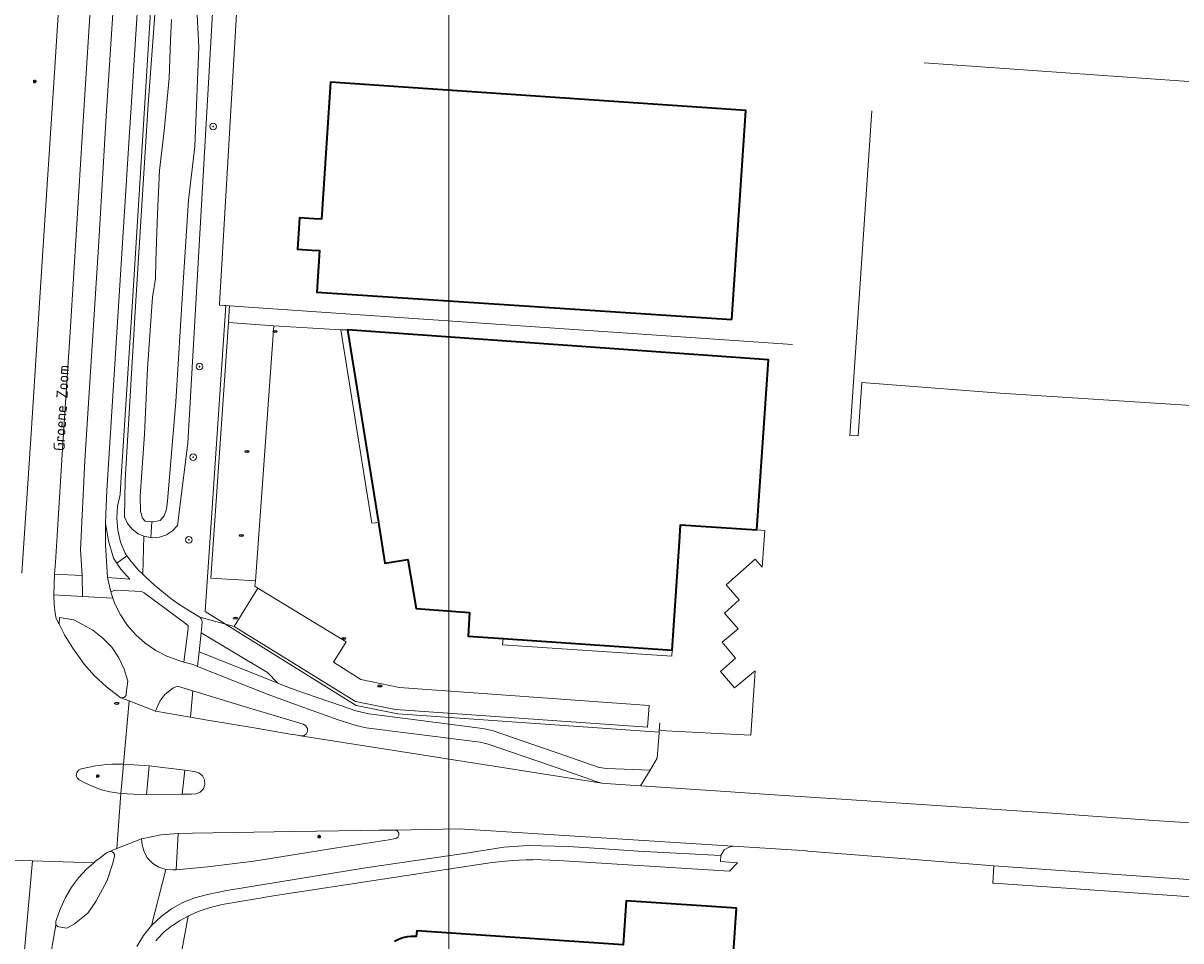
# Model space of a CAD drawing. Header units: metres. Extents: x 152610 to 160096, y 456114 to 462495.
# Tile 635 of 656: x 157228 to 157369, y 461334 to 461445. Entities that reach past the tile are written whole.
import ezdxf
from ezdxf.enums import TextEntityAlignment as Align

# ---------------------------------------------------------------- set-up
doc = ezdxf.new("R2010")
doc.units = ezdxf.units.M
doc.header["$LTSCALE"] = 0.5
doc.layers.get('0').update_dxf_attribs({"linetype": 'CONTINUOUS'})
for name, color, linetype, lineweight in [('B-PV-GR-BOOM-S', 251, 'CONTINUOUS', 25), ('B-PV-GR-GROENVOORZIENING-G', 252, 'CONTINUOUS', 18), ('B-PV-GR-HAAG-G', 251, 'GR-HAAG1-SO', 13), ('B-PV-IE-MEUBILAIR-S', 251, 'CONTINUOUS', 25), ('B-PV-IE-TERREINAFSCHEIDING_KUNSTMATIG_HEKWERK-G', 251, 'IE-TERREINAFSCHEIDING_KUNSTMATIG-SO', 18), ('B-PV-OG-BEBOUWING-GV', 6, 'CONTINUOUS', 35), ('B-PV-OG-TERREIN_BEGROEID-GV', 251, 'CONTINUOUS', 18), ('B-PV-OG-TERREIN_OEVER-GV', 251, 'CONTINUOUS', 18), ('B-PV-OG-TOPOGRAFIE-T18', 1, 'CONTINUOUS', 18), ('B-PV-OG-WATER_SLOOT-GV', 251, 'CONTINUOUS', 18), ('B-PV-VH-GESLOTENVERHARDING_ASFALT-GV', 251, 'CONTINUOUS', 18), ('B-PV-VH-HALFVERHARDING_GRIND-GV', 251, 'CONTINUOUS', 18), ('B-PV-VH-ONVERHARD-GV', 251, 'CONTINUOUS', 18), ('B-PV-VH-OPENVERHARDING_BETONSTRAATSTEEN-GV', 251, 'CONTINUOUS', 18), ('B-PV-VH-OPENVERHARDING_TEGEL-GV', 251, 'CONTINUOUS', 18)]:
    doc.layers.add(name, color=color, linetype=linetype, lineweight=lineweight)
doc.styles.add('NLCS-ISO', font='NLCS-ISO.ttf')
doc.styles.add('NLCS-ISO-M750-T18', font='NLCS-ISO.ttf', dxfattribs={"height": 1.35})
doc.linetypes.add('GR-HAAG1-SO', pattern='A,6,[176,NLCS.SHX,S=0.125,R=0,X=0,Y=0],-2', length=8)
doc.linetypes.add('IE-TERREINAFSCHEIDING_KUNSTMATIG-SO', pattern='A,4,[82,NLCS.SHX,S=0.75,R=90,X=0,Y=0],4,-2', length=10)

# ---------------------------------------------------------------- blocks, each defined once
blk = doc.blocks.new('SIE-MEUBILAIR_PAAL_LICHTMAST-SO')
for points in [[(-0.62, 0), (-1, 0)], [(-0.71, 0.71), (-0.44, 0.44)], [(0, 1), (0, 0.62)], [(0.44, 0.44), (0.71, 0.71)], [(1, 0), (0.62, 0)], [(-0.71, -0.71), (-0.44, -0.44)], [(0, -0.62), (0, -1)], [(0.44, -0.44), (0.71, -0.71)]]:
    blk.add_lwpolyline(points)
blk.add_circle((0, 0), 0.5)
blk = doc.blocks.new('SIE-MEUBILAIR_PUT_KOLK-SO')
blk.add_ellipse((0, 0), major_axis=(1.25, 0), ratio=0.54)
at = {"style": 'NLCS-ISO'}
blk.add_text('klk', height=0.75, dxfattribs=at).set_placement((0.03, 0), align=Align.MIDDLE_CENTER)
blk = doc.blocks.new('SIE-MEUBILAIR_PUT_RIOOLPUT-SO')
blk.add_ellipse((0, 0), major_axis=(1.25, 0), ratio=0.54)
at = {"style": 'NLCS-ISO'}
blk.add_text('ri', height=0.75, dxfattribs=at).set_placement((-0.04, 0.07), align=Align.MIDDLE_CENTER)
blk = doc.blocks.new('SGR-BOOM_GBKN-SO')
at = {"linetype": 'ByBlock', "lineweight": 18}
h = blk.add_hatch(color=0, dxfattribs=at)
h.dxf.hatch_style = 1
edge = h.paths.add_edge_path()
edge.add_arc((0, 0), 0.25, 0, 360)
at = {"color": 0, "linetype": 'ByBlock', "lineweight": 18}
for radius in [2, 0.25]:
    blk.add_circle((0, 0), radius, dxfattribs=at)
at = {"color": 0, "linetype": 'ByBlock', "lineweight": 18, "style": 'NLCS-ISO'}
blk.add_attdef('SOORT', (2.5, 0), '', height=1.5, dxfattribs=at)

msp = doc.modelspace()

# ---------------------------------------------------------------- linework, layer by layer
at = {"layer": 'B-PV-GR-GROENVOORZIENING-G'}
msp.add_lwpolyline([(156654.254, 461199.56), (157279.902, 461199.56), (157279.902, 461707.86), (156654.254, 461707.86)], close=True, dxfattribs=at)
msp.add_lwpolyline([(156654.254, 461199.56), (157279.902, 461199.56), (157279.902, 461707.86), (156654.254, 461707.86)], close=True, dxfattribs=at)
at = {"layer": 'B-PV-GR-HAAG-G', "flags": 128}
msp.add_lwpolyline([(157252.76, 461411.088), (157250.227, 461373.82), (157268.628, 461362.364), (157273.713, 461361.358), (157305.552, 461359.145)], dxfattribs=at)
at = {"layer": 'B-PV-IE-TERREINAFSCHEIDING_KUNSTMATIG_HEKWERK-G', "flags": 128}
msp.add_lwpolyline([(157321.78, 461406.345), (157251.972, 461411.142)], dxfattribs=at)
at = {"layer": 'B-PV-OG-BEBOUWING-GV', "flags": 128}
for points in [[(157314.384, 461409.364), (157316.113, 461434.832), (157277.365, 461437.486), (157265.51, 461438.291), (157264.411, 461421.594), (157263.487, 461421.655), (157261.744, 461421.773), (157261.482, 461417.956), (157263.236, 461417.84), (157264.16, 461417.78), (157263.825, 461412.69)], [(157271.343, 461384.659), (157272.142, 461379.711), (157274.91, 461380.137), (157275.936, 461374.167), (157282.454, 461373.692), (157282.272, 461370.825), (157286.529, 461370.531), (157307.135, 461369.111), (157308.022, 461382.299), (157308.162, 461384.372), (157317.46, 461383.746), (157318.854, 461404.468), (157267.557, 461408.11)]]:
    msp.add_lwpolyline(points, close=True, dxfattribs=at)
msp.add_lwpolyline([(157314.611, 461332.301), (157314.975, 461337.688), (157301.533, 461338.597), (157301.169, 461333.209), (157276.006, 461334.914), (157275.96, 461334.236), (157275.34, 461334.243), (157274.839, 461334.187), (157274.328, 461334.072), (157273.799, 461333.887), (157273.3, 461333.641)], dxfattribs=at)
at = {"layer": 'B-PV-OG-TERREIN_BEGROEID-GV', "flags": 128}
for points in [[(157227.893, 461378.472), (157229.015, 461395.49), (157230.386, 461416.482), (157231.863, 461439.441), (157233.785, 461469.382)], [(157236.933, 461458.344), (157236.088, 461445.122), (157235.337, 461432.925), (157234.557, 461420.325), (157233.811, 461408.5), (157232.898, 461394.28), (157232.207, 461383.079), (157232.004, 461379.844), (157231.895, 461378.357), (157235.239, 461378.21), (157235.056, 461381.327), (157235.587, 461392.214), (157237.268, 461418.884), (157238.168, 461434.151), (157239.58, 461456.078)], [(157251.38, 461450.972), (157248.137, 461394.333), (157246.882, 461384.286), (157246.267, 461383.634), (157245.512, 461383.15), (157244.663, 461382.862), (157243.769, 461382.789), (157243.626, 461382.812), (157242.884, 461382.934), (157242.744, 461382.994), (157242.62, 461378.356), (157242.992, 461377.995), (157244.03, 461377.049), (157246.097, 461375.383), (157247.284, 461374.551), (157248.429, 461373.82), (157249.593, 461373.148), (157253.767, 461371.996), (157256.631, 461376.648), (157256.283, 461376.889), (157256.371, 461377.564), (157250.914, 461377.898), (157253.065, 461408.999), (157253.206, 461411.057), (157252.76, 461411.088), (157251.972, 461411.142), (157251.982, 461411.305), (157254.304, 461450.8)], [(157304.337, 461362.354), (157304.134, 461359.725), (157273.403, 461361.866), (157268.545, 461362.862), (157253.767, 461371.996), (157249.593, 461373.148), (157249.783, 461372.901), (157249.852, 461372.542), (157249.842, 461372.045), (157249.754, 461371.24), (157257.837, 461366.402), (157259.097, 461365.093), (157260.188, 461364.653), (157262.344, 461363.875), (157266.967, 461362.275), (157268.603, 461361.704), (157270.169, 461361.355), (157275.235, 461360.706), (157284.04, 461359.579), (157285.19, 461359.324), (157292.869, 461356.68), (157298.224, 461354.814), (157299.16, 461354.712), (157304.444, 461354.512), (157305.323, 461355.955), (157305.544, 461359.034), (157305.566, 461359.347), (157305.631, 461360.25)], [(157234.942, 461265.158), (157248.171, 461336.714), (157248.013, 461336.637), (157247.565, 461336.398), (157247.124, 461336.145), (157246.691, 461335.878), (157246.267, 461335.598), (157246.045, 461335.448), (157245.753, 461335.234), (157245.471, 461335.007), (157245.199, 461334.767), (157244.938, 461334.517), (157244.689, 461334.255), (157244.451, 461333.981), (157244.225, 461333.698)]]:
    msp.add_lwpolyline(points, dxfattribs=at)
for points in [[(157242.62, 461378.356), (157242.744, 461382.994), (157242.061, 461383.288), (157241.347, 461383.831), (157240.786, 461384.531), (157240.411, 461385.345), (157240.5, 461389.814), (157241.817, 461412.343), (157243.289, 461435.554), (157244.406, 461450.956), (157244.582, 461453.377), (157243.998, 461453.417), (157241.366, 461411.554), (157239.998, 461390.204), (157239.866, 461388.079), (157239.566, 461386.641), (157239.477, 461385.175), (157239.6, 461383.711), (157239.933, 461382.28), (157240.47, 461380.913), (157240.697, 461380.599), (157241.211, 461379.89), (157242.123, 461378.837)], [(157238.107, 461384.546), (157238.104, 461381.966), (157238.341, 461377.966), (157241.063, 461377.778), (157239.952, 461378.969), (157239.458, 461379.715), (157239.057, 461380.321), (157238.464, 461382.439)], [(157238.995, 461375.461), (157239.236, 461374.773), (157239.923, 461373.399), (157240.779, 461372.124), (157241.789, 461370.966), (157242.938, 461369.947), (157244.206, 461369.08), (157245.574, 461368.382), (157247.02, 461367.862), (157247.629, 461367.659), (157248.174, 461371.753), (157248.169, 461371.956), (157248.143, 461372.077), (157248.019, 461372.233), (157247.851, 461372.364), (157242.959, 461375.98), (157242.783, 461376.102), (157242.63, 461376.18), (157242.442, 461376.244), (157239.339, 461376.414), (157239.011, 461376.349), (157238.728, 461376.223)], [(157234.211, 461372.813), (157232.489, 461373.097), (157232.433, 461372.266), (157233.092, 461370.999), (157234.092, 461369.375), (157235.49, 461367.426), (157236.71, 461366.036), (157238.229, 461364.645), (157239.627, 461363.546), (157239.824, 461363.397), (157239.97, 461363.319), (157240.159, 461363.301), (157240.341, 461363.353), (157240.492, 461363.468), (157240.591, 461363.629), (157240.624, 461363.816), (157240.81, 461365.32), (157240.377, 461366.801), (157239.715, 461368.196), (157238.843, 461369.469), (157237.781, 461370.589), (157236.556, 461371.528), (157235.199, 461372.263)], [(157249.499, 461368.91), (157258.264, 461365.429), (157259.097, 461365.093), (157257.837, 461366.402), (157249.754, 461371.24)], [(157254.598, 461362.374), (157248.738, 461364.177), (157248.443, 461360.959), (157250.281, 461360.644), (157256.454, 461359.6), (157260.606, 461358.886), (157261.222, 461358.794), (157261.837, 461358.684), (157262.209, 461358.696), (157262.525, 461358.892), (157262.702, 461359.22), (157262.691, 461359.592), (157262.496, 461359.909), (157262.169, 461360.086)], [(157240.291, 461355.224), (157238.876, 461355.23), (157237.876, 461355.164), (157236.881, 461355.018), (157235.12, 461354.645), (157234.802, 461354.505), (157234.586, 461354.232), (157234.524, 461353.889), (157234.63, 461353.558), (157234.879, 461353.315), (157235.728, 461352.877), (157236.65, 461352.46), (157237.617, 461352.123), (157238.605, 461351.845), (157239.967, 461351.642), (157240.113, 461353.382)], [(157248.929, 461354.316), (157247.742, 461354.515), (157247.435, 461351.572), (157248.574, 461351.59), (157249.13, 461351.6), (157249.636, 461351.829), (157250.011, 461352.24), (157250.192, 461352.765), (157250.151, 461353.32), (157249.895, 461353.813), (157249.464, 461354.164)], [(157273.639, 461347.097), (157273.374, 461347.194), (157271.377, 461347.185), (157269.174, 461347.16), (157261.106, 461347.028), (157248.696, 461346.815), (157246.94, 461346.783), (157246.703, 461342.341), (157250.569, 461342.743), (157256.145, 461343.409), (157266.266, 461345.029), (157272.593, 461346.002), (157273.467, 461346.196), (157273.709, 461346.341), (157273.837, 461346.592), (157273.811, 461346.873)], [(157238.901, 461344.549), (157238.691, 461344.604), (157238.477, 461344.568), (157238.229, 461344.421), (157237.426, 461343.825), (157236.879, 461343.403), (157236.666, 461343.217), (157235.79, 461342.452), (157234.809, 461341.39), (157233.947, 461340.23), (157233.214, 461338.983), (157232.619, 461337.666), (157232.389, 461337.128), (157232.125, 461336.309), (157232.058, 461336.077), (157232.047, 461336.027), (157232.025, 461335.872), (157232.054, 461335.718), (157232.132, 461335.582), (157232.249, 461335.478), (157232.394, 461335.417), (157233.37, 461335.242), (157234.295, 461335.799), (157235.918, 461337.096), (157236.93, 461338.52), (157238.274, 461341.05), (157238.954, 461343.067), (157239.174, 461344.001), (157239.166, 461344.218), (157239.069, 461344.412)]]:
    msp.add_lwpolyline(points, close=True, dxfattribs=at)
at = {"layer": 'B-PV-OG-TERREIN_OEVER-GV', "flags": 128}
for points in [[(157244.406, 461450.956), (157243.289, 461435.554), (157241.817, 461412.343), (157240.5, 461389.814), (157240.411, 461385.345), (157240.786, 461384.531), (157241.347, 461383.831), (157242.061, 461383.288), (157242.744, 461382.994), (157242.884, 461382.934), (157243.626, 461382.812), (157243.742, 461384.741), (157242.929, 461384.818), (157242.585, 461385.178), (157242.335, 461386.051), (157242.329, 461387.876), (157242.834, 461395.405), (157243.225, 461403.41), (157243.803, 461412.08), (157244.194, 461414.363), (157244.224, 461416.492), (157244.413, 461422.233), (157244.661, 461427.538), (157245.233, 461432.368), (157245.857, 461438.777), (157246.012, 461443.378), (157246.137, 461445.906)], [(157249.189, 461448.084), (157249.475, 461442.553), (157248.985, 461430.462), (157248.19, 461423.9), (157247.505, 461413.234), (157246.641, 461399.373), (157245.657, 461387.317), (157245.528, 461386.29), (157245.245, 461385.472), (157244.734, 461384.9), (157243.898, 461384.726), (157243.742, 461384.741), (157243.626, 461382.812), (157243.769, 461382.789), (157244.663, 461382.862), (157245.512, 461383.15), (157246.267, 461383.634), (157246.882, 461384.286), (157248.137, 461394.333), (157251.38, 461450.972)]]:
    msp.add_lwpolyline(points, dxfattribs=at)
at = {"layer": 'B-PV-OG-WATER_SLOOT-GV', "flags": 128}
msp.add_lwpolyline([(157246.137, 461445.906), (157246.012, 461443.378), (157245.857, 461438.777), (157245.233, 461432.368), (157244.661, 461427.538), (157244.413, 461422.233), (157244.224, 461416.492), (157244.194, 461414.363), (157243.803, 461412.08), (157243.225, 461403.41), (157242.834, 461395.405), (157242.329, 461387.876), (157242.335, 461386.051), (157242.585, 461385.178), (157242.929, 461384.818), (157243.742, 461384.741), (157243.898, 461384.726), (157244.734, 461384.9), (157245.245, 461385.472), (157245.528, 461386.29), (157245.657, 461387.317), (157246.641, 461399.373), (157247.505, 461413.234), (157248.19, 461423.9), (157248.985, 461430.462), (157249.475, 461442.553), (157249.189, 461448.084)], dxfattribs=at)
at = {"layer": 'B-PV-VH-GESLOTENVERHARDING_ASFALT-GV', "flags": 128}
for points in [[(157235.304, 461375.663), (157238.995, 461375.461), (157238.728, 461376.223), (157238.341, 461377.966), (157238.104, 461381.966), (157238.107, 461384.546), (157238.115, 461385.603), (157238.267, 461388.575), (157241.029, 461432.162), (157241.19, 461434.597), (157242.633, 461457.505), (157244.148, 461481.21), (157245.371, 461500.53), (157246.733, 461522.141), (157248.084, 461543.69), (157249.467, 461565.63), (157250.554, 461582.668)], [(157233.785, 461469.382), (157231.863, 461439.441), (157230.386, 461416.482), (157229.015, 461395.49), (157227.893, 461378.472)], [(157225.704, 461343.56), (157229.208, 461343.45), (157236.666, 461343.217), (157236.879, 461343.403), (157237.426, 461343.825), (157238.229, 461344.421), (157238.477, 461344.568), (157239.458, 461344.952), (157239.967, 461351.642), (157238.605, 461351.845), (157237.617, 461352.123), (157236.65, 461352.46), (157235.728, 461352.877), (157234.879, 461353.315), (157234.63, 461353.558), (157234.524, 461353.889), (157234.586, 461354.232), (157234.802, 461354.505), (157235.12, 461354.645), (157236.881, 461355.018), (157237.876, 461355.164), (157238.876, 461355.23), (157240.291, 461355.224), (157240.968, 461362.929), (157239.97, 461363.319), (157239.824, 461363.397), (157239.627, 461363.546), (157238.229, 461364.645), (157236.71, 461366.036), (157235.49, 461367.426), (157234.092, 461369.375), (157233.092, 461370.999), (157232.433, 461372.266), (157232.088, 461372.962), (157231.949, 461373.626), (157231.828, 461374.662), (157231.775, 461375.832), (157231.895, 461378.357), (157232.004, 461379.844), (157232.207, 461383.079), (157232.898, 461394.28), (157233.811, 461408.5), (157234.557, 461420.325), (157235.337, 461432.925), (157236.088, 461445.122), (157236.933, 461458.344)], [(157239.58, 461456.078), (157238.168, 461434.151), (157237.268, 461418.884), (157235.587, 461392.214), (157235.056, 461381.327), (157235.239, 461378.21), (157235.304, 461375.663)], [(157337.851, 461440.635), (157368.888, 461438.445), (157409.375, 461435.676), (157409.826, 461441.634), (157370.39, 461444.393)], [(157373.816, 461347.83), (157368.385, 461348.209), (157365.836, 461348.388), (157357.256, 461348.991), (157354.042, 461349.217), (157331.941, 461350.677), (157330.861, 461350.748), (157318.356, 461351.574), (157314.243, 461351.846), (157303.271, 461352.584), (157298.998, 461352.871), (157298.547, 461352.92), (157275.325, 461356.566), (157261.837, 461358.684), (157261.222, 461358.794), (157260.606, 461358.886), (157256.454, 461359.6), (157250.281, 461360.644), (157248.443, 461360.959), (157244.176, 461361.674), (157240.968, 461362.929), (157240.291, 461355.224), (157243.403, 461355.034), (157247.742, 461354.515), (157248.929, 461354.316), (157249.464, 461354.164), (157249.895, 461353.813), (157250.151, 461353.32), (157250.192, 461352.765), (157250.011, 461352.24), (157249.636, 461351.829), (157249.13, 461351.6), (157248.574, 461351.59), (157247.435, 461351.572), (157243.073, 461351.507), (157239.967, 461351.642), (157239.458, 461344.952), (157242.483, 461346.134), (157244.851, 461346.622), (157246.94, 461346.783), (157248.696, 461346.815), (157261.106, 461347.028), (157269.174, 461347.16), (157271.377, 461347.185), (157273.374, 461347.194), (157281.183, 461347.369), (157314.581, 461345.246), (157322.332, 461344.739), (157323.407, 461344.669), (157323.513, 461344.661), (157323.647, 461344.65), (157334.583, 461343.786), (157346.331, 461342.865), (157406.373, 461338.614)], [(157373.816, 461347.83), (157368.385, 461348.209), (157365.836, 461348.388), (157357.256, 461348.991), (157354.042, 461349.217), (157331.941, 461350.677), (157330.861, 461350.748), (157318.356, 461351.574), (157314.243, 461351.846), (157303.271, 461352.584), (157298.998, 461352.871), (157298.547, 461352.92), (157275.325, 461356.566), (157261.837, 461358.684), (157261.222, 461358.794), (157260.606, 461358.886), (157256.454, 461359.6), (157250.281, 461360.644), (157248.443, 461360.959), (157244.176, 461361.674), (157240.968, 461362.929), (157240.291, 461355.224), (157243.403, 461355.034), (157247.742, 461354.515), (157248.929, 461354.316), (157249.464, 461354.164), (157249.895, 461353.813), (157250.151, 461353.32), (157250.192, 461352.765), (157250.011, 461352.24), (157249.636, 461351.829), (157249.13, 461351.6), (157248.574, 461351.59), (157247.435, 461351.572), (157243.073, 461351.507), (157239.967, 461351.642), (157239.458, 461344.952), (157242.483, 461346.134), (157244.851, 461346.622), (157246.94, 461346.783), (157248.696, 461346.815), (157261.106, 461347.028), (157269.174, 461347.16), (157271.377, 461347.185), (157273.374, 461347.194), (157281.183, 461347.369), (157314.581, 461345.246), (157322.332, 461344.739), (157323.407, 461344.669), (157323.513, 461344.661), (157323.647, 461344.65), (157334.583, 461343.786), (157346.331, 461342.865), (157406.373, 461338.614)], [(157241.901, 461333.008), (157242.722, 461334.361), (157243.712, 461335.595), (157245.437, 461342.413), (157244.591, 461342.68), (157243.837, 461343.147), (157243.221, 461343.785), (157242.781, 461344.555), (157242.544, 461345.409), (157242.483, 461346.134), (157239.458, 461344.952), (157238.477, 461344.568), (157238.691, 461344.604), (157238.901, 461344.549), (157239.069, 461344.412), (157239.166, 461344.218), (157239.174, 461344.001), (157238.954, 461343.067), (157238.274, 461341.05), (157236.93, 461338.52), (157235.918, 461337.096), (157234.295, 461335.799), (157233.37, 461335.242), (157232.394, 461335.417), (157232.249, 461335.478), (157232.132, 461335.582), (157232.054, 461335.718), (157232.056, 461335.708), (157232.043, 461335.634), (157231.479, 461332.362)], [(157231.479, 461332.362), (157232.043, 461335.634), (157232.056, 461335.708), (157232.054, 461335.718), (157232.025, 461335.872), (157232.047, 461336.027), (157232.058, 461336.077), (157232.125, 461336.309), (157232.389, 461337.128), (157232.619, 461337.666), (157233.214, 461338.983), (157233.947, 461340.23), (157234.809, 461341.39), (157235.79, 461342.452), (157236.666, 461343.217), (157229.208, 461343.45), (157228.22, 461332.588)]]:
    msp.add_lwpolyline(points, dxfattribs=at)
for points in [[(157248.738, 461364.177), (157254.598, 461362.374), (157262.169, 461360.086), (157262.496, 461359.909), (157262.691, 461359.592), (157262.702, 461359.22), (157262.525, 461358.892), (157262.209, 461358.696), (157261.837, 461358.684), (157275.325, 461356.566), (157298.547, 461352.92), (157297.985, 461353.081), (157292.308, 461355.059), (157284.724, 461357.671), (157283.745, 461357.888), (157275.017, 461359.005), (157269.86, 461359.665), (157268.648, 461359.955), (157266.426, 461360.647), (157261.683, 461362.324), (157257.911, 461363.699), (157249.306, 461367.14), (157248.772, 461367.353), (157247.629, 461367.659), (157247.02, 461367.862), (157245.574, 461368.382), (157244.206, 461369.08), (157242.938, 461369.947), (157241.789, 461370.966), (157240.779, 461372.124), (157239.923, 461373.399), (157239.236, 461374.773), (157238.995, 461375.461), (157235.304, 461375.663), (157231.775, 461375.832), (157231.828, 461374.662), (157231.949, 461373.626), (157232.088, 461372.962), (157232.433, 461372.266), (157232.489, 461373.097), (157234.211, 461372.813), (157235.199, 461372.263), (157236.556, 461371.528), (157237.781, 461370.589), (157238.843, 461369.469), (157239.715, 461368.196), (157240.377, 461366.801), (157240.81, 461365.32), (157240.624, 461363.816), (157240.591, 461363.629), (157240.492, 461363.468), (157240.341, 461363.353), (157240.159, 461363.301), (157239.97, 461363.319), (157240.968, 461362.929), (157244.176, 461361.674), (157244.695, 461362.898), (157245.338, 461363.724), (157246.277, 461364.468), (157246.849, 461364.716)], [(157243.403, 461355.034), (157240.291, 461355.224), (157240.113, 461353.382), (157239.967, 461351.642), (157243.073, 461351.507)], [(157314.581, 461345.246), (157281.183, 461347.369), (157273.374, 461347.194), (157273.639, 461347.097), (157273.811, 461346.873), (157273.837, 461346.592), (157273.709, 461346.341), (157273.467, 461346.196), (157272.593, 461346.002), (157266.266, 461345.029), (157256.145, 461343.409), (157250.569, 461342.743), (157246.703, 461342.341), (157246.322, 461342.362), (157245.437, 461342.413), (157243.712, 461335.595), (157244.855, 461336.689), (157246.13, 461337.625), (157247.517, 461338.387), (157248.991, 461338.962), (157250.528, 461339.339), (157252.892, 461339.847), (157269.785, 461342.611), (157282.299, 461344.434), (157286.628, 461345.129), (157289.604, 461345.344), (157294.514, 461345.194), (157298.892, 461344.902), (157303.007, 461344.624), (157313.071, 461344.107), (157313.459, 461344.79), (157314.077, 461345.113)], [(157229.208, 461343.45), (157225.704, 461343.56), (157224.728, 461332.83), (157223.822, 461320.749), (157222.701, 461308.784), (157219.743, 461278.7), (157217.193, 461251.735), (157216.95, 461250.01), (157221.386, 461250.615), (157221.999, 461261.467), (157223.213, 461278.241), (157224.801, 461293.475), (157226.186, 461308.46), (157227.494, 461322.518), (157228.22, 461332.588)]]:
    msp.add_lwpolyline(points, close=True, dxfattribs=at)
at = {"layer": 'B-PV-VH-HALFVERHARDING_GRIND-GV', "flags": 128}
msp.add_lwpolyline([(157270.49, 461384.829), (157270.55, 461384.576), (157271.343, 461384.659), (157267.557, 461408.11), (157266.75, 461408.126)], close=True, dxfattribs=at)
at = {"layer": 'B-PV-VH-ONVERHARD-GV', "flags": 128}
for points in [[(157409.375, 461435.676), (157368.888, 461438.445), (157337.851, 461440.635)], [(157331.46, 461434.798), (157328.818, 461395.776), (157328.783, 461395.269), (157329.792, 461395.199), (157330.225, 461401.72), (157347.075, 461400.415), (157379.236, 461398.355), (157379.262, 461398.759), (157404.784, 461397.097), (157408.529, 461396.959), (157408.744, 461404.651), (157410.216, 461422.589), (157410.382, 461424.579), (157411.403, 461435.505), (157409.375, 461435.676)]]:
    msp.add_lwpolyline(points, dxfattribs=at)
at = {"layer": 'B-PV-VH-OPENVERHARDING_BETONSTRAATSTEEN-GV', "flags": 128}
for points in [[(157256.371, 461377.564), (157258.586, 461408.624), (157253.065, 461408.999), (157250.914, 461377.898)], [(157304.337, 461362.354), (157273.913, 461364.546), (157269.213, 461365.535), (157265.863, 461367.634), (157267.42, 461370.117), (157256.631, 461376.648), (157253.767, 461371.996), (157268.545, 461362.862), (157273.403, 461361.866), (157304.134, 461359.725)]]:
    msp.add_lwpolyline(points, close=True, dxfattribs=at)
for points in [[(157305.631, 461360.25), (157305.566, 461359.347), (157316.731, 461358.762), (157317.229, 461366.601), (157314.74, 461364.52), (157313.015, 461366.507), (157314.857, 461368.152), (157313.234, 461370.073), (157315.157, 461371.722), (157313.49, 461373.637), (157315.3, 461375.237), (157313.705, 461377.079), (157317.261, 461380.18), (157318.095, 461379.234), (157318.404, 461383.683), (157317.46, 461383.746), (157308.162, 461384.372), (157308.022, 461382.299), (157307.135, 461369.111), (157307.107, 461368.389), (157286.474, 461369.76), (157286.529, 461370.531), (157282.272, 461370.825), (157282.454, 461373.692), (157275.936, 461374.167), (157274.91, 461380.137), (157272.142, 461379.711), (157271.343, 461384.659), (157270.55, 461384.576), (157270.49, 461384.829), (157266.75, 461408.126), (157258.586, 461408.624), (157256.371, 461377.564), (157256.283, 461376.889), (157256.631, 461376.648)], [(157256.631, 461376.648), (157267.42, 461370.117), (157265.863, 461367.634), (157269.213, 461365.535), (157273.913, 461364.546), (157304.337, 461362.354)]]:
    msp.add_lwpolyline(points, dxfattribs=at)
at = {"layer": 'B-PV-VH-OPENVERHARDING_TEGEL-GV', "flags": 128}
for points in [[(157250.554, 461582.668), (157249.467, 461565.63), (157248.084, 461543.69), (157246.733, 461522.141), (157245.371, 461500.53), (157244.148, 461481.21), (157242.633, 461457.505), (157241.19, 461434.597), (157241.029, 461432.162), (157238.267, 461388.575), (157238.115, 461385.603), (157238.107, 461384.546)], [(157238.107, 461384.546), (157238.464, 461382.439), (157239.057, 461380.321), (157239.458, 461379.715), (157240.697, 461380.599), (157240.47, 461380.913), (157239.933, 461382.28), (157239.6, 461383.711), (157239.477, 461385.175), (157239.566, 461386.641), (157239.866, 461388.079), (157239.998, 461390.204), (157241.366, 461411.554), (157243.998, 461453.417), (157244.095, 461454.973), (157244.247, 461457.384), (157245.771, 461481.15), (157246.971, 461500.276), (157248.404, 461522.228), (157249.708, 461543.539), (157251.092, 461565.572), (157252.272, 461582.508)], [(157244.225, 461333.698), (157244.451, 461333.981), (157244.689, 461334.255), (157244.938, 461334.517), (157245.199, 461334.767), (157245.471, 461335.007), (157245.753, 461335.234), (157246.045, 461335.448), (157246.267, 461335.598), (157246.691, 461335.878), (157247.124, 461336.145), (157247.565, 461336.398), (157248.013, 461336.637), (157248.171, 461336.714), (157248.469, 461336.861), (157248.931, 461337.071), (157249.4, 461337.267), (157249.875, 461337.448), (157250.356, 461337.613), (157250.841, 461337.764), (157251.331, 461337.899), (157251.825, 461338.018), (157252.32, 461338.122), (157258.807, 461339.239), (157283.567, 461343.002), (157284.384, 461343.132), (157285.204, 461343.246), (157286.026, 461343.344), (157286.85, 461343.426), (157287.675, 461343.493), (157288.501, 461343.543), (157289.328, 461343.578), (157290.156, 461343.596), (157290.984, 461343.599), (157291.268, 461343.596), (157293.302, 461343.505), (157314.107, 461342.197), (157315.083, 461343.2), (157313.015, 461343.357), (157313.071, 461344.107), (157303.007, 461344.624), (157298.892, 461344.902), (157294.514, 461345.194), (157289.604, 461345.344), (157286.628, 461345.129), (157282.299, 461344.434), (157269.785, 461342.611), (157252.892, 461339.847), (157250.528, 461339.339), (157248.991, 461338.962), (157247.517, 461338.387), (157246.13, 461337.625), (157244.855, 461336.689), (157243.712, 461335.595), (157242.722, 461334.361), (157241.901, 461333.008)]]:
    msp.add_lwpolyline(points, dxfattribs=at)
for points in [[(157248.772, 461367.353), (157249.306, 461367.14), (157249.499, 461368.91), (157249.754, 461371.24), (157249.842, 461372.045), (157249.852, 461372.542), (157249.783, 461372.901), (157249.593, 461373.148), (157248.429, 461373.82), (157247.284, 461374.551), (157246.097, 461375.383), (157244.03, 461377.049), (157242.992, 461377.995), (157242.62, 461378.356), (157242.123, 461378.837), (157241.211, 461379.89), (157240.697, 461380.599), (157239.458, 461379.715), (157239.952, 461378.969), (157241.063, 461377.778), (157238.341, 461377.966), (157238.728, 461376.223), (157239.011, 461376.349), (157239.339, 461376.414), (157242.442, 461376.244), (157242.63, 461376.18), (157242.783, 461376.102), (157242.959, 461375.98), (157247.851, 461372.364), (157248.019, 461372.233), (157248.143, 461372.077), (157248.169, 461371.956), (157248.174, 461371.753), (157247.629, 461367.659)], [(157235.239, 461378.21), (157231.895, 461378.357), (157231.775, 461375.832), (157235.304, 461375.663)], [(157298.547, 461352.92), (157298.998, 461352.871), (157303.271, 461352.584), (157304.444, 461354.512), (157299.16, 461354.712), (157298.224, 461354.814), (157292.869, 461356.68), (157285.19, 461359.324), (157284.04, 461359.579), (157275.235, 461360.706), (157270.169, 461361.355), (157268.603, 461361.704), (157266.967, 461362.275), (157262.344, 461363.875), (157260.188, 461364.653), (157259.097, 461365.093), (157258.264, 461365.429), (157249.499, 461368.91), (157249.306, 461367.14), (157257.911, 461363.699), (157261.683, 461362.324), (157266.426, 461360.647), (157268.648, 461359.955), (157269.86, 461359.665), (157275.017, 461359.005), (157283.745, 461357.888), (157284.724, 461357.671), (157292.308, 461355.059), (157297.985, 461353.081)], [(157248.738, 461364.177), (157246.849, 461364.716), (157246.277, 461364.468), (157245.338, 461363.724), (157244.695, 461362.898), (157244.176, 461361.674), (157248.443, 461360.959)], [(157247.742, 461354.515), (157243.403, 461355.034), (157243.073, 461351.507), (157247.435, 461351.572)], [(157246.703, 461342.341), (157246.94, 461346.783), (157244.851, 461346.622), (157242.483, 461346.134), (157242.544, 461345.409), (157242.781, 461344.555), (157243.221, 461343.785), (157243.837, 461343.147), (157244.591, 461342.68), (157245.437, 461342.413), (157246.322, 461342.362)], [(157346.331, 461342.865), (157346.216, 461340.739), (157346.325, 461340.733), (157392.668, 461337.533), (157400.104, 461337.018), (157400.826, 461336.968), (157402.83, 461336.829), (157403.078, 461336.812), (157404.794, 461336.693), (157406.238, 461336.593), (157406.373, 461338.614)]]:
    msp.add_lwpolyline(points, close=True, dxfattribs=at)

# ---------------------------------------------------------------- block references
at = {"layer": 'B-PV-GR-BOOM-S', "xscale": 0.2, "yscale": 0.2, "zscale": 0.2}
for p in [(157251.214, 461432.873), (157249.546, 461403.645), (157248.779, 461392.613), (157248.249, 461382.55)]:
    msp.add_blockref('SGR-BOOM_GBKN-SO', p, dxfattribs=at)
at = {"layer": 'B-PV-IE-MEUBILAIR-S', "xscale": 0.2, "yscale": 0.2, "zscale": 0.2}
for name, p in [('SIE-MEUBILAIR_PAAL_LICHTMAST-SO', (157229.475, 461438.366)), ('SIE-MEUBILAIR_PUT_KOLK-SO', (157258.738, 461407.919)), ('SIE-MEUBILAIR_PUT_KOLK-SO', (157255.332, 461393.302)), ('SIE-MEUBILAIR_PUT_KOLK-SO', (157254.638, 461383.072)), ('SIE-MEUBILAIR_PUT_KOLK-SO', (157253.916, 461373.003)), ('SIE-MEUBILAIR_PUT_KOLK-SO', (157267.126, 461370.538)), ('SIE-MEUBILAIR_PUT_KOLK-SO', (157271.527, 461364.762)), ('SIE-MEUBILAIR_PUT_RIOOLPUT-SO', (157239.464, 461362.624)), ('SIE-MEUBILAIR_PAAL_LICHTMAST-SO', (157237.155, 461353.786)), ('SIE-MEUBILAIR_PAAL_LICHTMAST-SO', (157264.127, 461346.407))]:
    msp.add_blockref(name, p, dxfattribs=at)

# ---------------------------------------------------------------- texts
at = {"layer": 'B-PV-OG-TOPOGRAFIE-T18', "style": 'NLCS-ISO-M750-T18'}
msp.add_text('Groene Zoom', height=1.35, rotation=86.8, dxfattribs=at).set_placement((157232.704, 461398.606), align=Align.MIDDLE)

doc.saveas('drawing.dxf')
